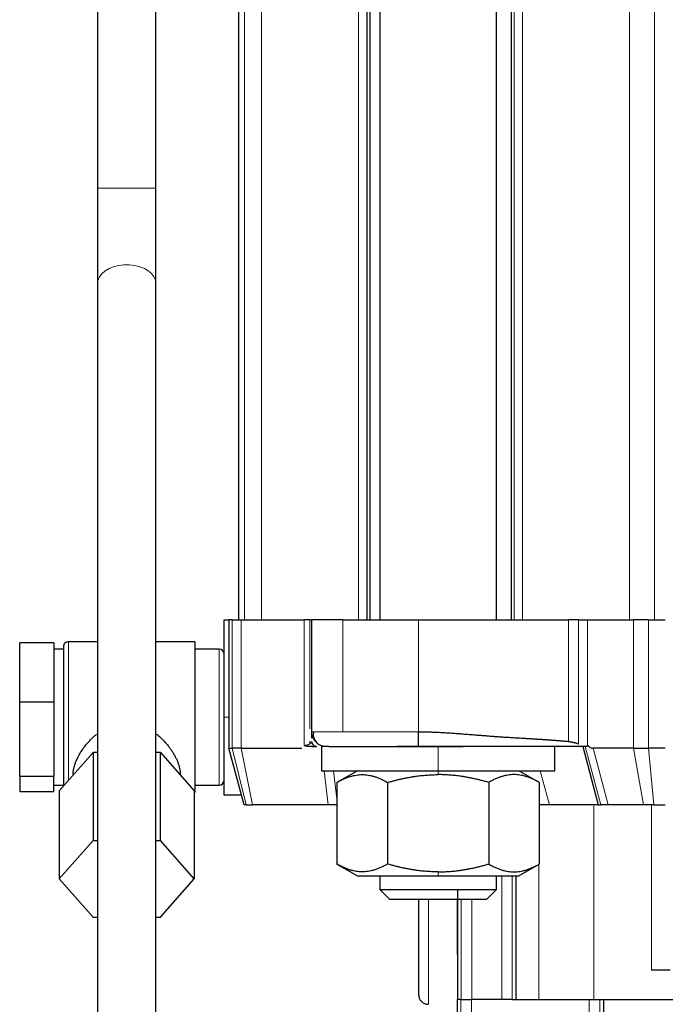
# Model space of a CAD drawing. Header units: inches. Extents: x 0 to 20790, y -12 to 14700.
# Tile 412 of 436: x 13835 to 13901, y 11299 to 11400. Entities that reach past the tile are written whole.
import ezdxf

# ---------------------------------------------------------------- set-up
doc = ezdxf.new("R2010")
doc.units = ezdxf.units.IN
doc.layers.add('1', color=7, linetype='Continuous', true_color=0xffffff)

msp = doc.modelspace()

# ---------------------------------------------------------------- linework, layer by layer
at = {"layer": '1', "color": 2, "linetype": 'Continuous', "lineweight": 25}
for p, q in [((13857.637, 11465.463), (13857.637, 11338.463)), ((13870.833, 11338.463), (13870.833, 11465.463)), ((13871.137, 11465.463), (13871.137, 11338.463)), ((13872.137, 11465.462), (13872.137, 11338.465)), ((13884.137, 11338.465), (13884.137, 11465.462)), ((13885.637, 11465.463), (13885.637, 11338.463)), ((13843.137, 11453.463), (13843.137, 11382.812)), ((13849.137, 11382.812), (13849.137, 11453.463)), ((13843.137, 11382.812), (13843.137, 11372.982)), ((13849.137, 11372.982), (13849.137, 11382.812)), ((13843.137, 11372.982), (13843.137, 11288.727)), ((13849.137, 11288.727), (13849.137, 11372.982)), ((13856.137, 11338.463), (13856.637, 11338.463)), ((13856.137, 11328.463), (13856.137, 11338.463)), ((13856.967, 11338.463), (13856.637, 11338.463)), ((13856.637, 11338.463), (13856.637, 11325.263)), ((13856.967, 11338.463), (13857.911, 11338.463)), ((13857.911, 11338.463), (13864.373, 11338.463)), ((13864.94, 11338.463), (13864.373, 11338.463)), ((13864.94, 11338.463), (13865.137, 11338.463)), ((13868.359, 11338.463), (13865.137, 11338.463)), ((13865.137, 11338.463), (13865.137, 11326.963)), ((13868.359, 11338.463), (13876.137, 11338.463)), ((13876.137, 11338.463), (13891.527, 11338.463)), ((13892.568, 11338.463), (13891.527, 11338.463)), ((13892.568, 11338.463), (13893.48, 11338.463)), ((13893.48, 11338.463), (13898.233, 11338.463)), ((13899.752, 11338.463), (13898.233, 11338.463)), ((13899.752, 11338.463), (13901.487, 11338.463)), ((13835.137, 11329.997), (13835.137, 11336.103)), ((13838.637, 11336.103), (13835.137, 11336.103)), ((13838.637, 11336.103), (13838.637, 11333.05)), ((13843.137, 11336.213), (13840.137, 11336.213)), ((13853.137, 11336.213), (13849.137, 11336.213)), ((13853.137, 11336.213), (13853.137, 11335.788)), ((13839.637, 11335.463), (13838.637, 11335.463)), ((13839.637, 11335.713), (13839.637, 11335.316)), ((13839.637, 11335.316), (13839.637, 11321.395)), ((13853.137, 11335.788), (13853.137, 11320.713)), ((13855.637, 11335.463), (13853.137, 11335.463)), ((13838.637, 11333.05), (13838.637, 11329.997)), ((13835.137, 11322.358), (13835.137, 11329.997)), ((13838.637, 11329.997), (13835.137, 11329.997)), ((13838.637, 11329.997), (13838.637, 11326.178)), ((13856.137, 11320.463), (13856.137, 11328.463)), ((13838.637, 11326.178), (13838.637, 11322.358)), ((13839.209, 11320.909), (13842.673, 11324.841)), ((13843.137, 11324.841), (13842.673, 11324.841)), ((13842.673, 11324.841), (13842.673, 11315.777)), ((13849.601, 11324.841), (13849.137, 11324.841)), ((13849.601, 11324.841), (13853.065, 11320.909)), ((13849.601, 11315.777), (13849.601, 11324.841)), ((13856.637, 11325.263), (13856.967, 11325.263)), ((13858.191, 11319.463), (13856.637, 11325.263)), ((13857.911, 11325.263), (13856.967, 11325.263)), ((13857.911, 11325.263), (13864.128, 11325.263)), ((13866.137, 11325.463), (13866.137, 11322.963)), ((13866.894, 11325.463), (13866.137, 11325.463)), ((13866.894, 11325.463), (13867.096, 11325.463)), ((13878.137, 11325.463), (13873.945, 11325.463)), ((13880.704, 11325.463), (13878.137, 11325.463)), ((13890.137, 11322.963), (13890.137, 11325.463)), ((13892.994, 11325.463), (13894.601, 11319.463)), ((13898.233, 11325.263), (13894.059, 11325.263)), ((13898.233, 11325.263), (13899.752, 11325.263)), ((13901.487, 11325.263), (13899.752, 11325.263)), ((13866.137, 11322.963), (13878.137, 11322.963)), ((13869.837, 11322.963), (13867.742, 11321.754)), ((13878.137, 11322.963), (13890.137, 11322.963)), ((13888.532, 11321.754), (13886.437, 11322.963)), ((13835.137, 11322.358), (13835.137, 11320.823)), ((13838.637, 11322.358), (13835.137, 11322.358)), ((13838.637, 11321.59), (13838.637, 11322.358)), ((13840.637, 11322.623), (13840.637, 11322.53)), ((13851.637, 11322.53), (13851.637, 11322.63)), ((13867.742, 11321.754), (13867.742, 11313.373)), ((13872.94, 11321.754), (13872.94, 11313.373)), ((13883.335, 11321.754), (13883.335, 11313.373)), ((13888.532, 11321.754), (13888.532, 11313.373)), ((13835.137, 11320.823), (13838.637, 11320.823)), ((13838.637, 11320.823), (13838.637, 11321.59)), ((13838.637, 11321.463), (13839.637, 11321.463)), ((13839.209, 11320.909), (13839.209, 11311.845)), ((13853.065, 11320.909), (13853.065, 11311.845)), ((13853.065, 11320.713), (13853.137, 11320.713)), ((13853.137, 11321.463), (13855.637, 11321.463)), ((13857.923, 11320.463), (13856.137, 11320.463)), ((13858.418, 11319.463), (13858.191, 11319.463)), ((13858.418, 11319.463), (13859.069, 11319.463)), ((13866.838, 11319.463), (13859.069, 11319.463)), ((13867.815, 11319.463), (13866.838, 11319.463)), ((13892.701, 11319.463), (13888.48, 11319.463)), ((13894.601, 11319.463), (13892.701, 11319.463)), ((13894.601, 11319.463), (13894.866, 11319.463)), ((13895.613, 11319.463), (13894.866, 11319.463)), ((13899.244, 11319.463), (13895.613, 11319.463)), ((13900.291, 11319.463), (13899.244, 11319.463)), ((13900.291, 11319.463), (13901.487, 11319.463)), ((13842.673, 11315.777), (13839.209, 11311.845)), ((13842.673, 11315.777), (13843.137, 11315.777)), ((13849.137, 11315.777), (13849.601, 11315.777)), ((13853.065, 11311.845), (13849.601, 11315.777)), ((13867.742, 11313.373), (13869.837, 11312.163)), ((13886.437, 11312.163), (13888.532, 11313.373)), ((13839.209, 11311.845), (13842.673, 11307.913)), ((13849.601, 11307.913), (13853.065, 11311.845)), ((13869.837, 11312.163), (13878.137, 11312.163)), ((13872.137, 11312.163), (13872.137, 11310.763)), ((13878.137, 11312.163), (13886.437, 11312.163)), ((13884.137, 11310.763), (13884.137, 11312.163)), ((13886.137, 11312.163), (13886.137, 11299.463)), ((13873.137, 11309.763), (13872.137, 11310.763)), ((13872.137, 11310.763), (13884.137, 11310.763)), ((13884.137, 11310.763), (13883.137, 11309.763)), ((13873.137, 11309.763), (13883.137, 11309.763)), ((13842.673, 11307.913), (13843.137, 11307.913)), ((13849.137, 11307.913), (13849.601, 11307.913)), ((13880.137, 11304.081), (13880.137, 11299.463)), ((13901.98, 11302.463), (13900.066, 11302.463)), ((13880.339, 11299.463), (13880.097, 11299.463)), ((13880.097, 11299.463), (13880.097, 11242.461)), ((13880.518, 11299.463), (13880.339, 11299.463)), ((13880.518, 11299.463), (13881.602, 11299.463)), ((13884.673, 11299.463), (13881.602, 11299.463)), ((13885.757, 11299.463), (13884.673, 11299.463)), ((13885.757, 11299.463), (13886.137, 11299.463)), ((13886.137, 11299.463), (13888.48, 11299.463)), ((13888.48, 11299.463), (13894.137, 11299.463)), ((13894.137, 11299.463), (13960.137, 11299.463)), ((13895.137, 11299.463), (13895.137, 11246.464))]:
    msp.add_line(p, q, dxfattribs=at)
at = {"layer": '1', "color": 110, "linetype": 'Continuous', "lineweight": 13}
for p, q in [((13858.246, 11338.463), (13858.246, 11465.463)), ((13859.98, 11465.463), (13859.98, 11338.463)), ((13869.966, 11465.463), (13869.966, 11338.463)), ((13885.942, 11338.463), (13885.942, 11465.463)), ((13886.809, 11338.463), (13886.809, 11465.463)), ((13897.794, 11465.463), (13897.794, 11338.463)), ((13900.389, 11338.463), (13900.389, 11465.463)), ((13843.137, 11382.812), (13843.184, 11382.812)), ((13843.184, 11382.812), (13849.137, 11382.812)), ((13849.137, 11372.982), (13849.137, 11372.982)), ((13856.967, 11325.263), (13856.967, 11338.463)), ((13857.911, 11338.463), (13857.911, 11325.263)), ((13864.373, 11338.463), (13864.373, 11325.563)), ((13864.94, 11327.271), (13864.94, 11338.463)), ((13868.359, 11326.963), (13868.359, 11338.463)), ((13876.137, 11338.463), (13876.137, 11326.964)), ((13891.527, 11338.463), (13891.527, 11325.971)), ((13892.568, 11325.727), (13892.568, 11338.463)), ((13893.48, 11338.463), (13893.48, 11325.563)), ((13898.233, 11338.463), (13898.233, 11325.263)), ((13899.752, 11325.263), (13899.752, 11338.463)), ((13840.137, 11335.788), (13840.137, 11336.213)), ((13840.137, 11321.963), (13840.137, 11335.788)), ((13855.637, 11335.463), (13855.637, 11326.178)), ((13856.637, 11328.463), (13856.137, 11328.463)), ((13855.637, 11326.178), (13855.637, 11321.463)), ((13864.94, 11325.711), (13864.94, 11325.994)), ((13856.967, 11325.263), (13858.418, 11319.463)), ((13859.069, 11319.463), (13857.911, 11325.263)), ((13878.137, 11322.963), (13878.137, 11325.463)), ((13894.866, 11319.463), (13893.258, 11325.463)), ((13895.613, 11319.463), (13894.059, 11325.263)), ((13899.244, 11319.463), (13898.233, 11325.263)), ((13899.752, 11325.263), (13900.291, 11319.463)), ((13866.419, 11322.963), (13866.838, 11319.463)), ((13867.395, 11322.963), (13867.742, 11320.067)), ((13878.137, 11322.558), (13878.137, 11322.963)), ((13889.577, 11319.463), (13888.64, 11322.963)), ((13894.137, 11299.463), (13894.137, 11319.463)), ((13900.066, 11302.463), (13900.066, 11319.463)), ((13888.48, 11313.343), (13888.48, 11299.463)), ((13878.137, 11312.163), (13878.137, 11312.569)), ((13884.673, 11312.163), (13884.673, 11299.463)), ((13885.757, 11312.163), (13885.757, 11299.463)), ((13880.518, 11309.763), (13880.518, 11299.463)), ((13881.602, 11299.463), (13881.602, 11309.763)), ((13880.478, 11299.463), (13880.478, 11242.461)), ((13881.562, 11242.461), (13881.562, 11299.463)), ((13893.673, 11299.463), (13893.673, 11246.462)), ((13894.757, 11246.462), (13894.757, 11299.463))]:
    msp.add_line(p, q, dxfattribs=at)
at = {"layer": '1', "color": 2, "linetype": 'Continuous', "lineweight": 25}
for centre, start, end in [((13855.637, 11334.963), 0, 90), ((13855.637, 11321.963), 270, 0)]:
    msp.add_arc(centre, 0.5, start, end, dxfattribs=at)
at = {"layer": '1', "color": 110, "linetype": 'Continuous', "lineweight": 13}
for centre, major_axis, ratio, start_param, end_param in [((13846.137, 11372.982), (3, 0), 0.6552992, 0, 2.9639817), ((13846.137, 11372.982), (3, 0), 0.6552992, 2.9639817, 3.141678), ((13876.137, 11308.464), (0, 8.5), 0.0003061, 3.1415936, 4.8658648), ((13877.137, 11308.464), (0, 9.5), 0.0003061, 3.1416707, 4.849574)]:
    msp.add_ellipse(centre, major_axis=major_axis, ratio=ratio, start_param=start_param, end_param=end_param, dxfattribs=at)
at = {"layer": '1', "color": 2, "linetype": 'Continuous', "lineweight": 25}
for centre, major_axis, ratio, start_param, end_param in [((13893.047, 11336.854), (-1.053, 11.589), 0.1963406, 2.8995969, 3.1237606), ((13876.137, 11308.464), (0, 8.5), 0.0003061, 1.4172973, 1.5705474), ((13880.137, 11308.463), (0, -9.5), 0.0003061, 1.091362, 1.7080644), ((13876.137, 11308.464), (0, 8.5), 0.0003061, 1.5705474, 3.1415936)]:
    msp.add_ellipse(centre, major_axis=major_axis, ratio=ratio, start_param=start_param, end_param=end_param, dxfattribs=at)
for points, degree, knots in [([(13840.137, 11336.213), (13840.072, 11336.213), (13839.947, 11336.189), (13839.773, 11336.076), (13839.662, 11335.9), (13839.638, 11335.773), (13839.637, 11335.706)], 3, [0, 0, 0, 0, 0.242552, 0.5012607, 0.7593255, 1, 1, 1, 1]), ([(13865.137, 11326.963), (13865.137, 11326.963), (13865.137, 11326.962), (13865.137, 11326.954), (13865.137, 11326.908), (13865.137, 11326.744), (13865.137, 11326.57), (13865.137, 11326.48), (13865.137, 11326.437), (13865.137, 11326.301)], 3, [0, 0, 0, 0, 0.0669603, 0.0669603, 0.222708, 0.6899511, 0.8456988, 0.8456988, 1, 1, 1, 1]), ([(13865.341, 11326.963), (13865.304, 11326.822), (13865.281, 11326.543), (13865.406, 11326.122), (13865.692, 11325.771), (13865.955, 11325.619), (13866.105, 11325.561)], 3, [0, 0, 0, 0, 0.2477823, 0.5009191, 0.7538124, 1, 1, 1, 1]), ([(13876.137, 11325.463), (13876.137, 11325.464), (13876.137, 11325.472), (13876.137, 11325.505), (13876.137, 11325.532), (13876.137, 11325.605), (13876.137, 11325.652), (13876.137, 11325.764), (13876.137, 11325.83), (13876.137, 11325.976), (13876.137, 11326.057), (13876.137, 11326.228), (13876.137, 11326.319), (13876.137, 11326.504), (13876.137, 11326.598), (13876.137, 11326.784), (13876.137, 11326.875), (13876.137, 11326.964)], 3, [0, 0, 0, 0, 0.1178119, 0.1178119, 0.2438388, 0.2438388, 0.3698656, 0.3698656, 0.4958925, 0.4958925, 0.6219194, 0.6219194, 0.7479463, 0.7479463, 0.8739731, 0.8739731, 1, 1, 1, 1]), ([(13876.137, 11326.963), (13877.83, 11326.956), (13879.996, 11326.796), (13881.918, 11326.653), (13883.839, 11326.493), (13884.185, 11326.464), (13887.306, 11326.28), (13887.692, 11326.256), (13888.776, 11326.189), (13889.617, 11326.128), (13890.573, 11326.058), (13891.527, 11325.971)], 2, [0, 0, 0, 0.25, 0.25, 0.5, 0.5, 0.625, 0.75, 0.75, 0.875, 0.875, 1, 1, 1]), ([(13840.637, 11322.608), (13840.637, 11322.644), (13840.64, 11322.777), (13840.664, 11323.017), (13840.729, 11323.332), (13840.825, 11323.658), (13840.954, 11323.992), (13841.137, 11324.385), (13841.391, 11324.836), (13841.725, 11325.325), (13842.1, 11325.793), (13842.506, 11326.228), (13842.84, 11326.535), (13843.034, 11326.695), (13843.076, 11326.729)], 3, [0, 0, 0, 0, 0.0292091, 0.1066473, 0.1846309, 0.2609846, 0.3381554, 0.4165548, 0.5302215, 0.6458368, 0.7551007, 0.8645635, 0.971017, 1, 1, 1, 1]), ([(13849.184, 11326.741), (13849.261, 11326.679), (13849.47, 11326.503), (13849.797, 11326.197), (13850.118, 11325.853), (13850.383, 11325.534), (13850.599, 11325.249), (13850.804, 11324.95), (13850.994, 11324.641), (13851.165, 11324.326), (13851.315, 11324.005), (13851.441, 11323.681), (13851.539, 11323.357), (13851.606, 11323.044), (13851.633, 11322.796), (13851.637, 11322.654), (13851.637, 11322.609)], 3, [0, 0, 0, 0, 0.0525168, 0.1467869, 0.2418454, 0.3090525, 0.3759829, 0.4428287, 0.5156069, 0.5872088, 0.657916, 0.734865, 0.8109344, 0.8865472, 0.9640124, 1, 1, 1, 1]), ([(13865.137, 11325.972), (13865.137, 11325.964), (13865.134, 11325.938), (13865.12, 11325.904), (13865.092, 11325.855), (13865.05, 11325.798), (13864.983, 11325.74), (13864.94, 11325.711)], 3, [0, 0, 0, 0, 0.1241343, 0.4010498, 0.4010498, 0.6779653, 1, 1, 1, 1]), ([(13865.137, 11325.972), (13865.137, 11325.968), (13865.137, 11325.961), (13865.138, 11325.951), (13865.138, 11325.94), (13865.139, 11325.93), (13865.14, 11325.919), (13865.141, 11325.909), (13865.143, 11325.898), (13865.145, 11325.888), (13865.146, 11325.878), (13865.149, 11325.867), (13865.151, 11325.857), (13865.153, 11325.847), (13865.156, 11325.837), (13865.159, 11325.827), (13865.162, 11325.817), (13865.166, 11325.807), (13865.169, 11325.798), (13865.173, 11325.788), (13865.177, 11325.778), (13865.181, 11325.769), (13865.185, 11325.76), (13865.189, 11325.751), (13865.194, 11325.742), (13865.198, 11325.733), (13865.203, 11325.724), (13865.208, 11325.716), (13865.213, 11325.707), (13865.218, 11325.699), (13865.224, 11325.691), (13865.229, 11325.683), (13865.234, 11325.675), (13865.24, 11325.668), (13865.246, 11325.66), (13865.251, 11325.653), (13865.257, 11325.646), (13865.263, 11325.639), (13865.269, 11325.632), (13865.275, 11325.626), (13865.281, 11325.62), (13865.29, 11325.611), (13865.301, 11325.6), (13865.315, 11325.588), (13865.33, 11325.575), (13865.345, 11325.563), (13865.361, 11325.552), (13865.378, 11325.541), (13865.396, 11325.53), (13865.414, 11325.52), (13865.433, 11325.511), (13865.453, 11325.502), (13865.473, 11325.494), (13865.494, 11325.487), (13865.515, 11325.481), (13865.536, 11325.476), (13865.558, 11325.471), (13865.58, 11325.468), (13865.602, 11325.465), (13865.624, 11325.464), (13865.639, 11325.463), (13865.646, 11325.463)], 3, [0, 0, 0, 0, 0.0132519, 0.0265153, 0.0397861, 0.0530604, 0.0663339, 0.0796025, 0.092862, 0.1061084, 0.1193374, 0.1325449, 0.1457267, 0.1588787, 0.1719968, 0.1850769, 0.198115, 0.211107, 0.2240491, 0.2369373, 0.2497678, 0.2625369, 0.2752409, 0.2878762, 0.3004392, 0.3129266, 0.3253349, 0.337661, 0.3499016, 0.3620538, 0.3741145, 0.386081, 0.3979505, 0.4097204, 0.4213881, 0.4329513, 0.4444076, 0.4557549, 0.4669911, 0.4781143, 0.4891226, 0.5000143, 0.5230632, 0.546622, 0.5706729, 0.5951957, 0.6201682, 0.6455659, 0.6713623, 0.6975285, 0.7240342, 0.7508469, 0.7779325, 0.8052557, 0.8327798, 0.860467, 0.8882791, 0.9161773, 0.9441227, 0.9720764, 1, 1, 1, 1]), ([(13891.527, 11325.971), (13891.535, 11325.97), (13891.55, 11325.968), (13891.572, 11325.965), (13891.594, 11325.963), (13891.617, 11325.959), (13891.641, 11325.956), (13891.664, 11325.952), (13891.688, 11325.948), (13891.712, 11325.944), (13891.737, 11325.94), (13891.761, 11325.935), (13891.787, 11325.931), (13891.812, 11325.926), (13891.838, 11325.92), (13891.864, 11325.915), (13891.89, 11325.909), (13891.917, 11325.903), (13891.944, 11325.897), (13891.971, 11325.891), (13891.999, 11325.884), (13892.026, 11325.877), (13892.063, 11325.868), (13892.107, 11325.856), (13892.159, 11325.843), (13892.211, 11325.829), (13892.263, 11325.815), (13892.315, 11325.801), (13892.366, 11325.786), (13892.417, 11325.772), (13892.468, 11325.757), (13892.518, 11325.742), (13892.552, 11325.732), (13892.568, 11325.727)], 3, [0, 0, 0, 0, 0.0202149, 0.0407543, 0.0616194, 0.0828119, 0.1043328, 0.1261836, 0.1483654, 0.1708793, 0.1937265, 0.2169079, 0.2404247, 0.2642778, 0.288468, 0.3129963, 0.3378635, 0.3630705, 0.388618, 0.4145068, 0.4407375, 0.467311, 0.4942278, 0.5446187, 0.5950495, 0.6455209, 0.6960333, 0.7465873, 0.7971834, 0.8478222, 0.8985042, 0.94923, 1, 1, 1, 1]), ([(13864.373, 11325.563), (13864.379, 11325.561), (13864.392, 11325.558), (13864.411, 11325.553), (13864.43, 11325.549), (13864.449, 11325.544), (13864.469, 11325.54), (13864.488, 11325.536), (13864.508, 11325.532), (13864.528, 11325.528), (13864.548, 11325.525), (13864.568, 11325.521), (13864.589, 11325.518), (13864.609, 11325.514), (13864.63, 11325.511), (13864.65, 11325.508), (13864.671, 11325.505), (13864.692, 11325.502), (13864.713, 11325.5), (13864.735, 11325.497), (13864.756, 11325.494), (13864.777, 11325.492), (13864.799, 11325.489), (13864.836, 11325.486), (13864.892, 11325.48), (13864.967, 11325.475), (13865.037, 11325.47), (13865.103, 11325.467), (13865.151, 11325.465), (13865.188, 11325.464), (13865.211, 11325.464), (13865.231, 11325.463), (13865.246, 11325.463), (13865.259, 11325.463), (13865.268, 11325.463), (13865.273, 11325.463), (13865.276, 11325.463), (13865.276, 11325.463)], 3, [0, 0, 0, 0, 0.0210554, 0.0422719, 0.0636479, 0.0851818, 0.1068718, 0.1287156, 0.1507113, 0.1728562, 0.1951478, 0.2175833, 0.2401596, 0.2628738, 0.2857227, 0.3087031, 0.3318118, 0.3550459, 0.3784023, 0.4018792, 0.4254773, 0.4491973, 0.4730399, 0.4970052, 0.5731445, 0.6564192, 0.7468327, 0.8058672, 0.8749512, 0.9039592, 0.929165, 0.9505589, 0.9681304, 0.9818688, 0.9917645, 0.9978098, 1, 1, 1, 1]), ([(13865.276, 11325.463), (13865.311, 11325.463), (13865.401, 11325.463), (13865.477, 11325.463), (13865.558, 11325.463), (13865.608, 11325.463), (13865.638, 11325.463), (13865.646, 11325.463)], 3, [0, 0, 0, 0, 0.1948125, 0.5236786, 0.5236786, 0.8525447, 1, 1, 1, 1]), ([(13866.894, 11325.463), (13866.986, 11325.463), (13867.252, 11325.463), (13867.858, 11325.463), (13869.021, 11325.463), (13870.96, 11325.463), (13872.896, 11325.463), (13873.919, 11325.463), (13873.945, 11325.463)], 3, [0, 0, 0, 0, 0.1134573, 0.2599338, 0.4063772, 0.6992769, 0.9921987, 1, 1, 1, 1]), ([(13873.945, 11325.463), (13874.417, 11325.463), (13875.147, 11325.463), (13875.884, 11325.463), (13876.137, 11325.463)], 3, [0, 0, 0, 0, 0.6571494, 1, 1, 1, 1]), ([(13876.137, 11325.461), (13876.172, 11325.461), (13876.242, 11325.462), (13876.347, 11325.462), (13876.453, 11325.462), (13876.559, 11325.463), (13876.665, 11325.463), (13876.772, 11325.463), (13876.879, 11325.463), (13876.987, 11325.463), (13877.095, 11325.463), (13877.203, 11325.463), (13877.312, 11325.463), (13877.422, 11325.463), (13877.531, 11325.463), (13877.642, 11325.463), (13877.752, 11325.463), (13877.863, 11325.463), (13877.975, 11325.463), (13878.087, 11325.463), (13878.199, 11325.463), (13878.312, 11325.463), (13878.46, 11325.463), (13878.65, 11325.463), (13878.887, 11325.463), (13879.143, 11325.463), (13879.418, 11325.463), (13879.713, 11325.463), (13880.026, 11325.463), (13880.359, 11325.463), (13880.587, 11325.463), (13880.704, 11325.463)], 3, [0, 0, 0, 0, 0.022877, 0.0458493, 0.068917, 0.0920801, 0.1153386, 0.1386928, 0.1621425, 0.1856878, 0.2093289, 0.2330658, 0.2568986, 0.2808273, 0.3048521, 0.328973, 0.3531901, 0.3775036, 0.4019135, 0.4264199, 0.4510229, 0.4757226, 0.5005191, 0.5482584, 0.600198, 0.6563372, 0.7166753, 0.7812114, 0.8499449, 0.9228747, 1, 1, 1, 1]), ([(13891.526, 11325.463), (13891.157, 11325.463), (13890.768, 11325.463), (13890.537, 11325.463), (13889.995, 11325.463), (13889.448, 11325.463), (13888.833, 11325.463), (13887.933, 11325.463), (13884.346, 11325.463), (13883.409, 11325.463), (13882.879, 11325.463), (13882.057, 11325.463), (13880.893, 11325.463), (13880.704, 11325.463)], 2, [0, 0, 0, 0.0714286, 0.0714286, 0.1428571, 0.1428571, 0.25, 0.25, 0.5, 0.75, 0.75, 0.875, 0.875, 1, 1, 1]), ([(13893.396, 11325.463), (13893.105, 11325.463), (13892.914, 11325.463), (13892.639, 11325.463), (13892.191, 11325.463), (13891.872, 11325.463), (13891.69, 11325.463), (13891.577, 11325.463), (13891.526, 11325.463)], 2, [0, 0, 0, 0.2857143, 0.2857143, 0.5714286, 0.7857143, 0.8928571, 0.9464286, 1, 1, 1]), ([(13893.524, 11325.553), (13893.525, 11325.552), (13893.526, 11325.551), (13893.527, 11325.548), (13893.528, 11325.546), (13893.53, 11325.544), (13893.531, 11325.54), (13893.532, 11325.536), (13893.533, 11325.531), (13893.533, 11325.525), (13893.531, 11325.517), (13893.525, 11325.506), (13893.513, 11325.495), (13893.499, 11325.486), (13893.485, 11325.479), (13893.472, 11325.474), (13893.458, 11325.47), (13893.444, 11325.467), (13893.428, 11325.465), (13893.413, 11325.463), (13893.402, 11325.463), (13893.396, 11325.463)], 3, [0, 0, 0, 0, 0.0097483, 0.0189577, 0.0276862, 0.0360022, 0.0439845, 0.0655467, 0.0762347, 0.0873356, 0.1264123, 0.1764229, 0.2654211, 0.3784762, 0.4559436, 0.5369689, 0.6216985, 0.7102609, 0.8027682, 0.899319, 1, 1, 1, 1]), ([(13876.137, 11300.005), (13876.137, 11299.991), (13876.137, 11299.971), (13876.137, 11299.96), (13876.137, 11299.95), (13876.138, 11299.935), (13876.139, 11299.909), (13876.142, 11299.857), (13876.157, 11299.748), (13876.212, 11299.56), (13876.348, 11299.323), (13876.591, 11299.104), (13876.872, 11298.978), (13877.058, 11298.972), (13877.132, 11298.979)], 3, [0, 0, 0, 0, 0.1369209, 0.2337777, 0.2916964, 0.3208139, 0.3322242, 0.3474755, 0.395149, 0.4765347, 0.606496, 0.7511526, 0.9048123, 1, 1, 1, 1])]:
    msp.add_open_spline(points, degree=degree, knots=knots, dxfattribs=at)
at = {"layer": '1', "color": 110, "linetype": 'Continuous', "lineweight": 13}
for points, knots in [([(13865.137, 11326.963), (13865.139, 11326.963), (13865.157, 11326.963), (13865.226, 11326.963), (13865.278, 11326.963), (13865.419, 11326.963), (13865.506, 11326.963), (13865.715, 11326.963), (13865.837, 11326.963), (13866.112, 11326.963), (13866.266, 11326.963), (13866.606, 11326.963), (13866.791, 11326.963), (13867.191, 11326.963), (13867.406, 11326.963), (13867.863, 11326.963), (13868.105, 11326.963), (13868.359, 11326.963)], [0, 0, 0, 0, 0.1196096, 0.1196096, 0.2453796, 0.2453796, 0.3711497, 0.3711497, 0.4969198, 0.4969198, 0.6226898, 0.6226898, 0.7484599, 0.7484599, 0.8742299, 0.8742299, 1, 1, 1, 1]), ([(13866.637, 11325.463), (13866.631, 11325.463), (13866.617, 11325.463), (13866.597, 11325.464), (13866.577, 11325.464), (13866.557, 11325.465), (13866.537, 11325.466), (13866.516, 11325.468), (13866.496, 11325.47), (13866.476, 11325.472), (13866.455, 11325.474), (13866.434, 11325.477), (13866.414, 11325.48), (13866.393, 11325.483), (13866.372, 11325.487), (13866.351, 11325.491), (13866.33, 11325.495), (13866.309, 11325.499), (13866.289, 11325.504), (13866.268, 11325.509), (13866.247, 11325.515), (13866.226, 11325.521), (13866.205, 11325.527), (13866.184, 11325.533), (13866.163, 11325.54), (13866.142, 11325.547), (13866.121, 11325.555), (13866.101, 11325.562), (13866.08, 11325.571), (13866.059, 11325.579), (13866.039, 11325.588), (13866.018, 11325.597), (13865.998, 11325.606), (13865.977, 11325.616), (13865.957, 11325.626), (13865.937, 11325.637), (13865.917, 11325.647), (13865.897, 11325.659), (13865.877, 11325.67), (13865.858, 11325.682), (13865.838, 11325.694), (13865.819, 11325.706), (13865.8, 11325.719), (13865.781, 11325.732), (13865.762, 11325.745), (13865.743, 11325.759), (13865.725, 11325.773), (13865.706, 11325.787), (13865.688, 11325.801), (13865.671, 11325.816), (13865.653, 11325.831), (13865.636, 11325.847), (13865.618, 11325.862), (13865.601, 11325.878), (13865.585, 11325.894), (13865.568, 11325.911), (13865.552, 11325.927), (13865.536, 11325.944), (13865.521, 11325.962), (13865.505, 11325.979), (13865.49, 11325.997), (13865.475, 11326.014), (13865.461, 11326.032), (13865.447, 11326.051), (13865.433, 11326.069), (13865.419, 11326.088), (13865.406, 11326.107), (13865.393, 11326.126), (13865.38, 11326.145), (13865.368, 11326.164), (13865.356, 11326.184), (13865.344, 11326.203), (13865.333, 11326.223), (13865.321, 11326.243), (13865.311, 11326.263), (13865.3, 11326.283), (13865.29, 11326.303), (13865.28, 11326.324), (13865.271, 11326.344), (13865.262, 11326.365), (13865.253, 11326.385), (13865.245, 11326.406), (13865.236, 11326.427), (13865.229, 11326.447), (13865.221, 11326.468), (13865.214, 11326.489), (13865.207, 11326.51), (13865.201, 11326.531), (13865.195, 11326.552), (13865.189, 11326.573), (13865.183, 11326.594), (13865.178, 11326.615), (13865.173, 11326.635), (13865.169, 11326.656), (13865.165, 11326.677), (13865.161, 11326.698), (13865.157, 11326.719), (13865.154, 11326.74), (13865.151, 11326.76), (13865.148, 11326.781), (13865.146, 11326.802), (13865.144, 11326.822), (13865.142, 11326.842), (13865.141, 11326.863), (13865.139, 11326.883), (13865.138, 11326.903), (13865.138, 11326.923), (13865.137, 11326.943), (13865.137, 11326.957), (13865.137, 11326.963)], [0, 0, 0, 0, 0.0084372, 0.0169202, 0.0254484, 0.0340215, 0.0426391, 0.0513007, 0.0600059, 0.0687541, 0.0775449, 0.0863776, 0.0952519, 0.104167, 0.1131224, 0.1221175, 0.1311516, 0.140224, 0.1493342, 0.1584813, 0.1676647, 0.1768836, 0.1861373, 0.1954249, 0.2047457, 0.2140988, 0.2234834, 0.2328987, 0.2423436, 0.2518174, 0.2613191, 0.2708478, 0.2804024, 0.2899822, 0.299586, 0.3092128, 0.3188616, 0.3285315, 0.3382213, 0.3479299, 0.3576564, 0.3673995, 0.3771583, 0.3869316, 0.3967182, 0.4065171, 0.4163271, 0.4261471, 0.4359758, 0.4458122, 0.4556551, 0.4655033, 0.4753556, 0.4852109, 0.4950679, 0.5049256, 0.5147826, 0.5246379, 0.5344902, 0.5443384, 0.5541813, 0.5640178, 0.5738466, 0.5836666, 0.5934766, 0.6032756, 0.6130623, 0.6228356, 0.6325944, 0.6423377, 0.6520642, 0.6617729, 0.6714628, 0.6811327, 0.6907817, 0.7004086, 0.7100125, 0.7195924, 0.7291472, 0.7386759, 0.7481778, 0.7576517, 0.7670968, 0.7765121, 0.7858969, 0.7952501, 0.804571, 0.8138588, 0.8231126, 0.8323317, 0.8415153, 0.8506626, 0.8597729, 0.8688455, 0.8778798, 0.8868751, 0.8958307, 0.904746, 0.9136204, 0.9224533, 0.9312443, 0.9399927, 0.948698, 0.9573599, 0.9659776, 0.974551, 0.9830794, 0.9915625, 1, 1, 1, 1]), ([(13876.137, 11326.964), (13875.844, 11326.965), (13874.959, 11326.962), (13872.908, 11326.964), (13870.496, 11326.963), (13868.93, 11326.963), (13868.359, 11326.963)], [0, 0, 0, 0, 0.1016598, 0.3075043, 0.7195306, 1, 1, 1, 1]), ([(13864.373, 11325.563), (13864.378, 11325.563), (13864.389, 11325.563), (13864.405, 11325.564), (13864.42, 11325.564), (13864.436, 11325.565), (13864.452, 11325.565), (13864.467, 11325.566), (13864.483, 11325.568), (13864.498, 11325.569), (13864.514, 11325.571), (13864.529, 11325.572), (13864.545, 11325.574), (13864.56, 11325.576), (13864.575, 11325.579), (13864.59, 11325.581), (13864.605, 11325.584), (13864.62, 11325.587), (13864.635, 11325.59), (13864.65, 11325.593), (13864.665, 11325.597), (13864.679, 11325.6), (13864.694, 11325.604), (13864.708, 11325.608), (13864.722, 11325.612), (13864.736, 11325.616), (13864.75, 11325.621), (13864.764, 11325.626), (13864.778, 11325.631), (13864.791, 11325.636), (13864.805, 11325.641), (13864.818, 11325.646), (13864.831, 11325.652), (13864.844, 11325.658), (13864.857, 11325.664), (13864.869, 11325.67), (13864.881, 11325.676), (13864.894, 11325.683), (13864.905, 11325.69), (13864.917, 11325.697), (13864.929, 11325.704), (13864.936, 11325.709), (13864.94, 11325.711)], [0, 0, 0, 0, 0.0214274, 0.0430249, 0.0647939, 0.0867356, 0.1088511, 0.1311416, 0.1536083, 0.1762523, 0.1990747, 0.2220766, 0.245259, 0.2686229, 0.2921693, 0.3158992, 0.3398136, 0.3639133, 0.3881993, 0.4126725, 0.4373337, 0.4621838, 0.4872236, 0.5124539, 0.5378755, 0.5634892, 0.5892957, 0.6152958, 0.6414903, 0.6678797, 0.6944648, 0.7212462, 0.7482248, 0.7754009, 0.8027754, 0.8303489, 0.8581218, 0.8860949, 0.9142687, 0.9426438, 0.9712207, 1, 1, 1, 1])]:
    msp.add_open_spline(points, degree=3, knots=knots, dxfattribs=at)
at = {"layer": '1', "color": 2, "linetype": 'Continuous', "lineweight": 25}
for points, weights in [([(13867.742, 11321.754), (13870.341, 11323.254), (13872.94, 11321.754)], [1, 1.15470053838, 1]), ([(13872.94, 11321.754), (13875.725, 11322.558), (13878.137, 11322.558)], [1, 1.07735026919, 1.07735026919]), ([(13883.335, 11321.754), (13880.549, 11322.558), (13878.137, 11322.558)], [1, 1.07735026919, 1.07735026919]), ([(13888.532, 11321.754), (13885.934, 11323.254), (13883.335, 11321.754)], [1, 1.15470053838, 1]), ([(13872.94, 11313.373), (13870.341, 11311.872), (13867.742, 11313.373)], [1, 1.15470053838, 1]), ([(13878.137, 11312.569), (13875.725, 11312.569), (13872.94, 11313.373)], [1.07735026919, 1.07735026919, 1]), ([(13878.137, 11312.569), (13880.549, 11312.569), (13883.335, 11313.373)], [1.07735026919, 1.07735026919, 1]), ([(13883.335, 11313.373), (13885.934, 11311.872), (13888.532, 11313.373)], [1, 1.15470053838, 1])]:
    msp.add_rational_spline(points, weights, degree=2, dxfattribs=at)
msp.add_open_spline([(13880.137, 11310.763), (13880.137, 11308.536), (13880.137, 11306.308), (13880.137, 11304.081)], degree=3, dxfattribs=at)

doc.saveas('drawing.dxf')
